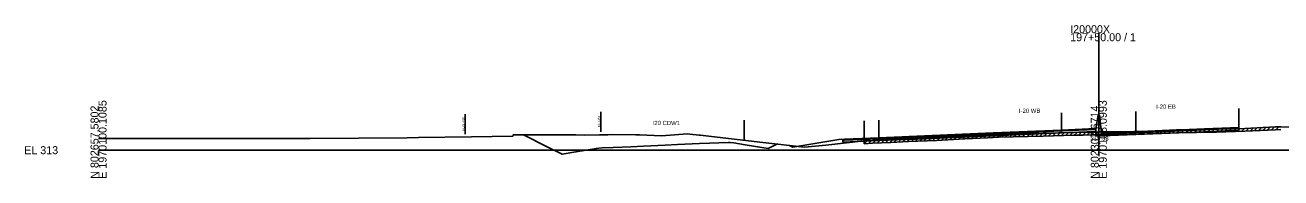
# Model space of a CAD drawing. Extents: x -4026 to 9638, y -10 to 19609.
# Drawn here: x 4974.3 to 5413.7, y 18990.3 to 19043.8 of the extents above; entities that cross this region are included whole.
import ezdxf

# ---------------------------------------------------------------- set-up
doc = ezdxf.new("R2010")
doc.units = 0
for name, color, linetype in [('Default', 7, 'Continuous'), ('RD_EX_Road', 7, 'Continuous'), ('RD_GPK_XS_Cell', 7, 'Continuous'), ('RD_PD_ALT1_TrvlWay', 7, 'Continuous'), ('RD_PD_Final_TrvlWay', 7, 'Continuous'), ('RD_TX_Misc1', 7, 'Continuous'), ('RD_XS_Base', 7, 'Continuous'), ('RD_XS_ExGround', 7, 'Continuous'), ('RD_XS_ExPaveRet', 7, 'Continuous'), ('RD_XS_ExRW', 7, 'Continuous'), ('RD_XS_Greenside', 7, 'Continuous'), ('RD_XS_MedBWall', 7, 'Continuous'), ('RD_XS_NewRW', 7, 'Continuous'), ('RD_XS_Pave', 7, 'Continuous'), ('RD_XS_PaveOvlay', 7, 'Continuous'), ('RD_XS_TieSlope', 7, 'Continuous'), ('RD_XS_TX_Elev_EX', 7, 'Continuous')]:
    doc.layers.add(name, color=color, linetype=linetype)

msp = doc.modelspace()

# ---------------------------------------------------------------- linework, layer by layer
at = {"layer": 'RD_EX_Road'}
msp.add_line((5267.92, 19010.28), (5267.92, 19003.28), dxfattribs=at)
at = {"layer": 'RD_GPK_XS_Cell'}
for p, q in [((5350, 19000), (5350, 19040.93)), ((5000, 19000), (5350, 19000)), ((5350, 19000), (5700, 19000))]:
    msp.add_line(p, q, dxfattribs=at)
at = {"layer": 'RD_PD_ALT1_TrvlWay'}
for p, q in [((5399, 19014.55), (5399, 19007.55)), ((5337, 19013.1), (5337, 19006.1)), ((5363, 19013.57), (5363, 19006.57))]:
    msp.add_line(p, q, dxfattribs=at)
at = {"layer": 'RD_PD_Final_TrvlWay'}
for p, q in [((5225.9, 19010.45), (5225.9, 19003.45)), ((5273, 19010.51), (5273, 19003.51))]:
    msp.add_line(p, q, dxfattribs=at)
at = {"layer": 'RD_XS_Base'}
for points in [[(5337, 19006.72), (5313, 19005.71), (5289, 19004.7)], [(5289, 19004.03), (5313, 19005.04), (5337, 19006.05)], [(5349, 19007.23), (5337, 19006.72)], [(5337, 19006.05), (5337, 19006.72)], [(5337, 19006.05), (5349, 19006.56)], [(5349, 19006.56), (5349, 19007.23)], [(5351, 19005.64), (5363, 19006.13)], [(5351, 19004.97), (5351, 19005.64)], [(5363, 19005.46), (5351, 19004.97)], [(5363, 19006.13), (5387, 19007.15), (5399, 19007.65)], [(5399, 19006.98), (5387, 19006.48), (5363, 19005.46)], [(5363, 19005.46), (5363, 19006.13)], [(5399, 19007.65), (5399, 19007.65), (5399, 19006.98), (5399, 19006.98)], [(5399, 19006.98), (5399, 19007.65)], [(5260.5, 19003.51), (5261, 19003.53), (5273, 19004.03)], [(5260.5, 19002.84), (5260.5, 19003.51)], [(5273, 19003.36), (5260.5, 19002.84)], [(5273, 19004.03), (5289, 19004.7)], [(5289, 19004.03), (5273, 19003.36)], [(5273, 19003.36), (5273, 19004.03)], [(5289, 19004.7), (5289, 19004.03)]]:
    msp.add_lwpolyline(points, dxfattribs=at)
at = {"layer": 'RD_XS_ExGround'}
msp.add_lwpolyline([(5000, 19004.1), (5007.52, 19004.05), (5036.67, 19004.04), (5037.77, 19004.04), (5070.93, 19004.09), (5073.92, 19004.07), (5108.02, 19004.38), (5111.99, 19004.44), (5130.46, 19004.68), (5144.96, 19004.85), (5145.06, 19005.35), (5147.13, 19005.37), (5167.07, 19005.36), (5170.2, 19005.27), (5175.3, 19005.36), (5178.26, 19005.43), (5179.73, 19005.46), (5188.04, 19005.37), (5189.35, 19005.35), (5197.03, 19004.97), (5206.07, 19005.71), (5206.91, 19005.55), (5210.19, 19005.28), (5210.58, 19005.24), (5212.53, 19005.01), (5232.5, 19002.68), (5247.08, 19001.08), (5254.44, 19001.81), (5267.92, 19003.28), (5270.86, 19003.4), (5277.19, 19003.71), (5283.42, 19004.06), (5293.25, 19004.41), (5303.08, 19004.95), (5308.51, 19005.22), (5311.05, 19005.35), (5315.06, 19005.53), (5319.99, 19005.72), (5330.59, 19005.93), (5341.25, 19006.22), (5344.58, 19006.28), (5348, 19006.36), (5349.4, 19006.36), (5350, 19006.38), (5350.97, 19006.4), (5354.22, 19006.38), (5357.3, 19006.41), (5367.13, 19006.69), (5377.17, 19007.09), (5391.14, 19007.31), (5401.1, 19007.61), (5411.86, 19008.14), (5413.73, 19008.21), (5419.97, 19007.9)], dxfattribs=at)
at = {"layer": 'RD_XS_ExPaveRet'}
for p, q in [((5300.92, 19003.83), (5301.97, 19004.89)), ((5302.42, 19003.92), (5303.47, 19004.97)), ((5303.92, 19003.99), (5304.97, 19005.05)), ((5305.42, 19004.07), (5306.47, 19005.12)), ((5306.92, 19004.14), (5307.97, 19005.19)), ((5308.42, 19004.21), (5309.47, 19005.27)), ((5309.92, 19004.29), (5310.97, 19005.34)), ((5311.42, 19004.36), (5312.46, 19005.41)), ((5312.92, 19004.43), (5313.96, 19005.48)), ((5314.42, 19004.5), (5315.46, 19005.55)), ((5315.92, 19004.56), (5316.96, 19005.6)), ((5317.42, 19004.62), (5318.46, 19005.66)), ((5318.92, 19004.68), (5319.96, 19005.72)), ((5319.99, 19004.72), (5330.59, 19004.93)), ((5320.42, 19004.73), (5321.44, 19005.75)), ((5321.92, 19004.76), (5322.94, 19005.78)), ((5323.42, 19004.79), (5324.44, 19005.81)), ((5324.92, 19004.82), (5325.94, 19005.84)), ((5326.42, 19004.85), (5327.44, 19005.87)), ((5327.92, 19004.88), (5328.94, 19005.9)), ((5329.42, 19004.91), (5330.44, 19005.93)), ((5330.59, 19004.93), (5341.25, 19005.22)), ((5330.92, 19004.94), (5331.94, 19005.97)), ((5332.42, 19004.98), (5333.44, 19006.01)), ((5333.92, 19005.02), (5334.94, 19006.05)), ((5335.42, 19005.06), (5336.44, 19006.09)), ((5336.92, 19005.1), (5337.94, 19006.13)), ((5338.42, 19005.14), (5339.44, 19006.17)), ((5339.92, 19005.18), (5340.94, 19006.21)), ((5341.25, 19005.22), (5344.58, 19005.28)), ((5341.42, 19005.22), (5342.44, 19006.24)), ((5342.92, 19005.25), (5343.94, 19006.27)), ((5344.42, 19005.28), (5345.44, 19006.3)), ((5344.58, 19005.28), (5348, 19005.36)), ((5345.92, 19005.32), (5346.94, 19006.34)), ((5347.42, 19005.35), (5348.43, 19006.36)), ((5348, 19005.36), (5349.4, 19005.36)), ((5348.92, 19005.36), (5349.93, 19006.37)), ((5349.4, 19005.36), (5350, 19005.38)), ((5350, 19005.38), (5350.97, 19005.4)), ((5350.42, 19005.38), (5351.42, 19006.39)), ((5350.97, 19005.4), (5354.22, 19005.38)), ((5351.92, 19005.39), (5352.91, 19006.39)), ((5353.42, 19005.39), (5354.41, 19006.39)), ((5354.22, 19005.38), (5357.3, 19005.41)), ((5354.92, 19005.39), (5355.92, 19006.4)), ((5356.42, 19005.4), (5357.43, 19006.41)), ((5357.3, 19005.41), (5367.13, 19005.69)), ((5357.92, 19005.43), (5358.94, 19006.46)), ((5359.42, 19005.47), (5360.44, 19006.5)), ((5360.92, 19005.51), (5361.94, 19006.54)), ((5362.42, 19005.55), (5363.44, 19006.58)), ((5363.92, 19005.6), (5364.94, 19006.63)), ((5365.42, 19005.64), (5366.44, 19006.67)), ((5366.92, 19005.68), (5367.95, 19006.72)), ((5367.13, 19005.69), (5377.17, 19006.09)), ((5368.42, 19005.74), (5369.46, 19006.78)), ((5369.92, 19005.8), (5370.96, 19006.84)), ((5371.42, 19005.86), (5372.46, 19006.9)), ((5372.92, 19005.92), (5373.96, 19006.96)), ((5374.42, 19005.98), (5375.46, 19007.02)), ((5375.92, 19006.04), (5376.96, 19007.08)), ((5377.17, 19006.09), (5391.14, 19006.31)), ((5377.42, 19006.09), (5378.43, 19007.11)), ((5378.92, 19006.12), (5379.93, 19007.13)), ((5380.42, 19006.14), (5381.43, 19007.16)), ((5381.92, 19006.17), (5382.93, 19007.18)), ((5383.42, 19006.19), (5384.43, 19007.21)), ((5384.92, 19006.21), (5385.93, 19007.23)), ((5386.42, 19006.24), (5387.43, 19007.25)), ((5387.92, 19006.26), (5388.93, 19007.28)), ((5389.42, 19006.29), (5390.43, 19007.3)), ((5390.92, 19006.31), (5391.94, 19007.34)), ((5391.14, 19006.31), (5401.1, 19006.61)), ((5392.42, 19006.35), (5393.45, 19007.38)), ((5393.92, 19006.4), (5394.95, 19007.43)), ((5395.42, 19006.44), (5396.45, 19007.47)), ((5396.92, 19006.49), (5397.95, 19007.52)), ((5398.42, 19006.53), (5399.45, 19007.56)), ((5399.92, 19006.58), (5400.95, 19007.61)), ((5401.1, 19006.61), (5411.86, 19007.14)), ((5401.42, 19006.63), (5402.47, 19007.68)), ((5402.92, 19006.7), (5403.97, 19007.75)), ((5404.42, 19006.78), (5405.47, 19007.83)), ((5405.92, 19006.85), (5406.97, 19007.9)), ((5407.42, 19006.92), (5408.47, 19007.98)), ((5408.92, 19007), (5409.97, 19008.05)), ((5410.42, 19007.07), (5411.47, 19008.12)), ((5411.86, 19007.14), (5413.73, 19007.21)), ((5411.92, 19007.14), (5412.95, 19008.18)), ((5267.92, 19002.28), (5268.96, 19003.32)), ((5267.92, 19002.28), (5267.92, 19003.28)), ((5267.92, 19002.28), (5270.86, 19002.4)), ((5269.42, 19002.34), (5270.46, 19003.39)), ((5270.86, 19002.4), (5277.19, 19002.71)), ((5270.92, 19002.41), (5271.97, 19003.46)), ((5272.42, 19002.48), (5273.47, 19003.53)), ((5273.92, 19002.55), (5274.97, 19003.6)), ((5275.42, 19002.63), (5276.47, 19003.68)), ((5276.92, 19002.7), (5277.97, 19003.76)), ((5277.19, 19002.71), (5283.42, 19003.06)), ((5278.42, 19002.78), (5279.47, 19003.84)), ((5279.92, 19002.86), (5280.97, 19003.92)), ((5281.42, 19002.95), (5282.47, 19004.01)), ((5282.92, 19003.03), (5283.96, 19004.08)), ((5283.42, 19003.06), (5293.25, 19003.41)), ((5284.42, 19003.09), (5285.45, 19004.13)), ((5285.92, 19003.15), (5286.95, 19004.19)), ((5287.42, 19003.2), (5288.45, 19004.24)), ((5288.92, 19003.26), (5289.95, 19004.29)), ((5290.42, 19003.31), (5291.45, 19004.35)), ((5291.92, 19003.36), (5292.95, 19004.4)), ((5293.25, 19003.41), (5303.08, 19003.95)), ((5293.42, 19003.42), (5294.47, 19004.48)), ((5294.92, 19003.5), (5295.97, 19004.56)), ((5296.42, 19003.59), (5297.47, 19004.64)), ((5297.92, 19003.67), (5298.97, 19004.73)), ((5299.42, 19003.75), (5300.47, 19004.81)), ((5303.08, 19003.95), (5308.51, 19004.22)), ((5308.51, 19004.22), (5311.05, 19004.35)), ((5311.05, 19004.35), (5315.06, 19004.53)), ((5315.06, 19004.53), (5319.99, 19004.72))]:
    msp.add_line(p, q, dxfattribs=at)
at = {"layer": 'RD_XS_ExRW'}
msp.add_line((5175.73, 19006.37), (5175.73, 19013.37), dxfattribs=at)
at = {"layer": 'RD_XS_Greenside'}
for points in [[(5259, 19003.7), (5243, 19001.04)], [(5261, 19003.86), (5259, 19003.7)]]:
    msp.add_lwpolyline(points, dxfattribs=at)
at = {"layer": 'RD_XS_MedBWall'}
for points in [[(5349, 19007.56), (5349.75, 19012.23)], [(5349.75, 19012.23), (5350.25, 19012.23), (5351, 19005.97)], [(5349, 19004.97), (5349, 19007.23), (5349, 19007.56)], [(5351, 19004.97), (5349, 19004.97)], [(5351, 19005.97), (5351, 19005.64), (5351, 19004.97)]]:
    msp.add_lwpolyline(points, dxfattribs=at)
at = {"layer": 'RD_XS_NewRW'}
msp.add_line((5128.27, 19005.65), (5128.27, 19012.65), dxfattribs=at)
at = {"layer": 'RD_XS_Pave'}
for points in [[(5148.69, 19005.34), (5156.8, 19001.29), (5162.21, 18998.6), (5167.03, 18999.4), (5174.24, 19000.61), (5175.02, 19000.67), (5176.24, 19000.77), (5180.1, 19000.94), (5186.26, 19001.22), (5190.73, 19001.42), (5198.28, 19001.75), (5202.58, 19001.95), (5210.3, 19002.29), (5213.76, 19002.44), (5220.32, 19002.74), (5221, 19002.68), (5222.33, 19002.58), (5226.29, 19001.92), (5234.35, 19000.59), (5235.26, 19001.04), (5237.6, 19002.21)], [(5273, 19004.2), (5289, 19004.87)], [(5289, 19004.87), (5313, 19005.88), (5337, 19006.89)], [(5337, 19006.72), (5313, 19005.71), (5289, 19004.7)], [(5289, 19004.87), (5289, 19004.7)], [(5337, 19006.89), (5349, 19007.4)], [(5349, 19007.23), (5337, 19006.72)], [(5337, 19006.72), (5337, 19006.89)], [(5349, 19007.4), (5349, 19007.23)], [(5363, 19006.3), (5351, 19005.81)], [(5351, 19005.64), (5363, 19006.13)], [(5351, 19005.81), (5351, 19005.64)], [(5399, 19007.82), (5387, 19007.31), (5363, 19006.3)], [(5363, 19006.13), (5387, 19007.15), (5399, 19007.65)], [(5363, 19006.3), (5363, 19006.13)], [(5399, 19007.82), (5399, 19007.82), (5399, 19007.65), (5399, 19007.65)], [(5399, 19007.65), (5399, 19007.82)], [(5261, 19003.7), (5273, 19004.2)], [(5273, 19004.03), (5261, 19003.53)], [(5261, 19003.53), (5261, 19003.7)], [(5289, 19004.7), (5273, 19004.03)], [(5273, 19004.03), (5273, 19004.2)]]:
    msp.add_lwpolyline(points, dxfattribs=at)
at = {"layer": 'RD_XS_PaveOvlay'}
for points in [[(5289, 19005.04), (5273, 19004.37)], [(5273, 19004.2), (5289, 19004.87)], [(5289, 19005.04), (5313, 19006.05), (5337, 19007.06)], [(5337, 19006.89), (5313, 19005.88), (5289, 19004.87)], [(5289, 19004.87), (5289, 19005.04)], [(5337, 19007.06), (5349, 19007.56)], [(5349, 19007.4), (5337, 19006.89)], [(5337, 19007.06), (5337, 19006.89)], [(5349, 19007.56), (5349, 19007.4)], [(5363, 19006.47), (5351, 19005.97)], [(5351, 19005.81), (5363, 19006.3)], [(5351, 19005.97), (5351, 19005.81)], [(5399, 19007.98), (5387, 19007.48), (5363, 19006.47)], [(5363, 19006.3), (5387, 19007.31), (5399, 19007.82)], [(5363, 19006.47), (5363, 19006.3)], [(5399, 19007.82), (5399, 19007.98)], [(5399, 19007.98), (5399, 19007.98), (5399, 19007.82), (5399, 19007.82)], [(5261, 19003.86), (5273, 19004.37)], [(5273, 19004.2), (5261, 19003.7)], [(5261, 19003.7), (5261, 19003.86)], [(5273, 19004.37), (5273, 19004.2)]]:
    msp.add_lwpolyline(points, dxfattribs=at)
at = {"layer": 'RD_XS_TieSlope'}
msp.add_lwpolyline([(5243, 19001.04), (5241.75, 19001.66)], dxfattribs=at)

# ---------------------------------------------------------------- texts
at = {"layer": 'Default'}
msp.add_text('-', height=0.0001, dxfattribs=at).set_placement((5000, 19000))
at = {"layer": 'RD_GPK_XS_Cell'}
for s, p in [('197+50.00 / 1', (5340, 19038.13)), ('I20000X', (5340, 19040.93)), ('EL 313', (4974, 18998.6))]:
    msp.add_text(s, height=2.8, dxfattribs=at).set_placement(p)
for s, p in [('N 802657.5802', (5000, 18990)), ('E 1970100.1085', (5002.8, 18990)), ('N 802307.6714', (5350, 18990)), ('E 1970108.0993', (5352.8, 18990))]:
    msp.add_text(s, height=2.8, rotation=90, dxfattribs=at).set_placement(p)
at = {"layer": 'RD_TX_Misc1'}
for s, p in [('I-20 WB', (5322.06, 19013.05)), ('I-20 EB', (5370.06, 19014.48)), ('I20 CDW1', (5193.92, 19008.77))]:
    msp.add_text(s, height=1.5, dxfattribs=at).set_placement(p)
at = {"layer": 'RD_XS_ExRW'}
msp.add_text('EX. R/W ', height=0.75, rotation=90, dxfattribs=at).set_placement((5175.48, 19008.06))
at = {"layer": 'RD_XS_NewRW'}
msp.add_text('NEW R/W ', height=0.75, rotation=90, dxfattribs=at).set_placement((5128.02, 19006.8))
at = {"layer": 'RD_XS_TX_Elev_EX'}
msp.add_text('319.38', height=1.5, dxfattribs=at).set_placement((5347.1, 19003.38))

doc.saveas('drawing.dxf')
